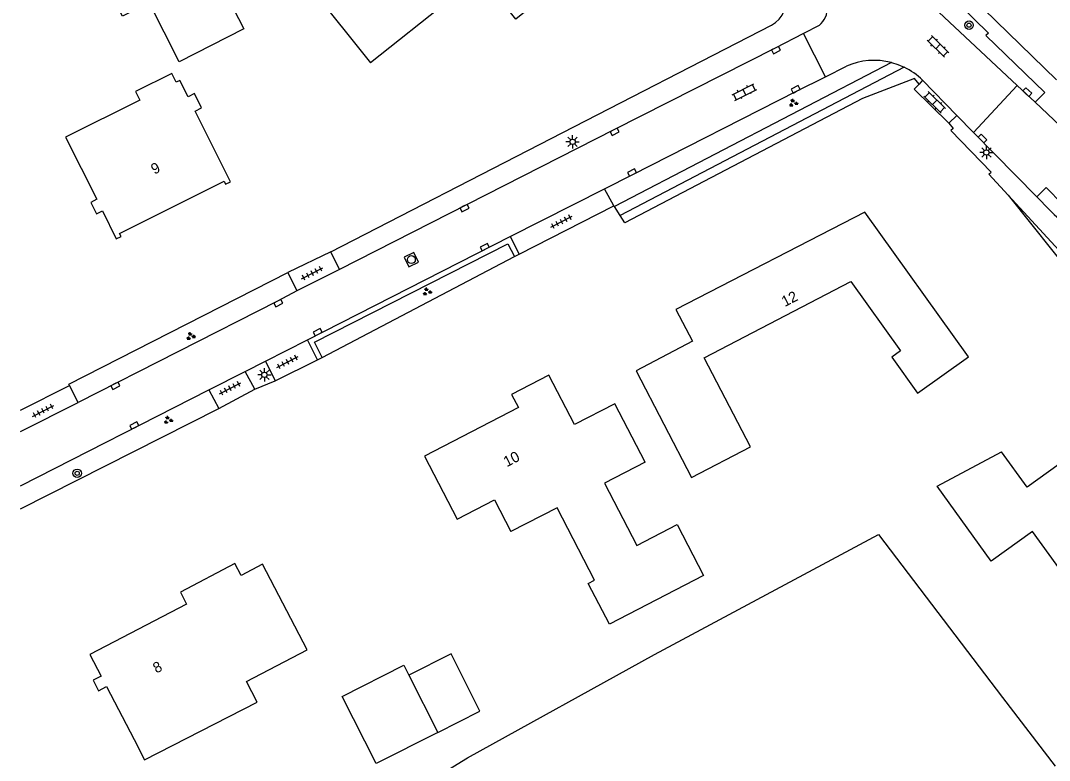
# Model space of a CAD drawing. Extents: x 137999 to 141000, y 397500 to 400501.
# Drawn here: x 138000 to 138097, y 398691.6 to 398761.4 of the extents above; entities that cross this region are included whole.
import ezdxf

# ---------------------------------------------------------------- set-up
doc = ezdxf.new("R2010")
doc.units = 0
for name, color, linetype in [('gg-afsc-erfafscheiding', 7, 'Continuous'), ('gg-afsc-hekwerk', 7, 'Continuous'), ('gg-anno-huisnummerreeks BGT', 7, 'Continuous'), ('gg-bbg-gedigitaliseerde bebouwing', 7, 'Continuous'), ('gg-bbg-gedigitaliseerde bijgebouw', 7, 'Continuous'), ('gg-bbg-hoofdgebouw', 7, 'Continuous'), ('gg-bbg-tussenscheiding', 7, 'Continuous'), ('gg-knt-bronhoudergrens', 7, 'Continuous'), ('gg-knt-verharding', 7, 'Continuous'), ('gg-knt-verharding nz', 7, 'Continuous'), ('gt-grn-groengrens', 7, 'Continuous'), ('gt-symb-boom', 7, 'Continuous'), ('gt-symb-groenvak', 7, 'Continuous'), ('gt-symb-klinker verharding', 7, 'Continuous'), ('gt-symb-kolk', 7, 'Continuous'), ('gt-symb-lichtmast', 7, 'Continuous'), ('gt-symb-rioolschacht', 7, 'Continuous'), ('gt-symb-tegel verharding', 7, 'Continuous')]:
    doc.layers.add(name, color=color, linetype=linetype)

# ---------------------------------------------------------------- blocks, each defined once
blk = doc.blocks.new('gt0-KL1')
at = {"layer": 'gt-symb-klinker verharding'}
for p, q in [((-1.15, 0.3), (1.15, 0.3)), ((-1, -0.3), (-1, 0.3)), ((-0.5, 0.3), (-0.5, 0.45)), ((0, -0.3), (0, 0.3)), ((0.5, 0.3), (0.5, 0.45)), ((1, -0.3), (1, 0.3)), ((-1.15, -0.3), (1.15, -0.3)), ((-0.5, -0.45), (-0.5, -0.3)), ((0.5, -0.45), (0.5, -0.3))]:
    blk.add_line(p, q, dxfattribs=at)
blk = doc.blocks.new('gt0-KOLK')
at = {"layer": 'gt-symb-kolk'}
blk.add_lwpolyline([(0, 0), (0.375, 0), (0.375, 0.4), (-0.375, 0.4), (-0.375, 0), (0, 0)], dxfattribs=at)
blk = doc.blocks.new('gt0-BOOM')
at = {"layer": 'gt-symb-boom'}
for radius in [0.4, 0.2]:
    blk.add_circle((0, 0), radius, dxfattribs=at)
blk = doc.blocks.new('gt0-GRVAK')
at = {"layer": 'gt-symb-groenvak'}
for p, q in [((-0.11, 0.189), (-0.228, 0.24)), ((-0.182, 0.153), (0.088, 0.153)), ((-0.091, 0.211), (-0.156, 0.322)), ((-0.047, 0.214), (-0.047, 0.393)), ((-0.004, 0.211), (0.061, 0.322)), ((0.015, 0.189), (0.133, 0.24)), ((0.262, -0.052), (0.197, 0.059)), ((0.305, -0.049), (0.305, 0.13)), ((0.349, -0.052), (0.414, 0.059)), ((-0.245, -0.228), (-0.363, -0.177)), ((-0.318, -0.264), (-0.047, -0.264)), ((-0.226, -0.206), (-0.291, -0.095)), ((-0.183, -0.203), (-0.183, -0.024)), ((-0.139, -0.206), (-0.074, -0.095)), ((-0.12, -0.228), (-0.002, -0.177)), ((0.243, -0.074), (0.125, -0.023)), ((0.17, -0.11), (0.441, -0.11)), ((0.368, -0.074), (0.486, -0.023))]:
    blk.add_line(p, q, dxfattribs=at)
blk = doc.blocks.new('gt0-TEG1')
at = {"layer": 'gt-symb-tegel verharding'}
for p, q in [((-1.125, 0), (1.125, 0)), ((-0.9, -0.25), (-0.9, 0.25)), ((-0.45, -0.25), (-0.45, 0.25)), ((0, -0.25), (0, 0.25)), ((0.45, -0.25), (0.45, 0.25)), ((0.9, -0.25), (0.9, 0.25))]:
    blk.add_line(p, q, dxfattribs=at)
blk = doc.blocks.new('gt0-RS')
at = {"layer": 'gt-symb-rioolschacht'}
blk.add_lwpolyline([(-0.5, -0.5), (0.5, -0.5), (0.5, 0.5), (-0.5, 0.5)], close=True, dxfattribs=at)
blk.add_circle((0, 0), 0.375, dxfattribs=at)
blk = doc.blocks.new('gt0-LMAST')
at = {"layer": 'gt-symb-lichtmast'}
for p, q in [((-0.182, 0.173), (-0.447, 0.438)), ((-0.005, 0.246), (-0.005, 0.621)), ((0.172, 0.173), (0.437, 0.438)), ((-0.255, -0.004), (-0.63, -0.004)), ((-0.182, -0.181), (-0.447, -0.446)), ((-0.005, -0.254), (-0.005, -0.629)), ((0.437, -0.446), (0.172, -0.181)), ((0.245, -0.004), (0.62, -0.004))]:
    blk.add_line(p, q, dxfattribs=at)
blk.add_circle((-0.005, -0.004), 0.25, dxfattribs=at)

msp = doc.modelspace()

# ---------------------------------------------------------------- linework, layer by layer
at = {"layer": 'gg-afsc-erfafscheiding'}
for p, q in [((138029.25, 398739.591), (138070.812, 398760.965)), ((138056.557, 398742.997), (138056.011, 398743.863)), ((138000, 398715.341), (138018.694, 398724.818))]:
    msp.add_line(p, q, dxfattribs=at)
for points in [[(138084.742, 398755.396), (138084.318, 398755.937), (138079.409, 398754.047), (138056.985, 398742.318), (138056.557, 398742.997)], [(138004.613, 398726.993), (138004.551, 398727.112), (138025.218, 398737.637)]]:
    msp.add_lwpolyline(points, dxfattribs=at)
msp.add_arc((138069.645, 398763.237), 2.554, 297.19228, 20.58258, dxfattribs=at)
at = {"layer": 'gg-afsc-hekwerk'}
msp.add_line((138097.723, 398755.793), (138084.294, 398768.89), dxfattribs=at)
at = {"layer": 'gg-bbg-gedigitaliseerde bebouwing'}
for points in [[(138041.421, 398776.53), (138037.176, 398773.143), (138037.653, 398772.545), (138027.442, 398764.389), (138033.011, 398757.41)], [(138016.391, 398754.51), (138015.793, 398754.212), (138015.028, 398755.749), (138014.676, 398755.574), (138014.268, 398756.394), (138010.851, 398754.694), (138011.254, 398753.884), (138004.231, 398750.389), (138007.189, 398744.542), (138006.611, 398744.25)], [(138058.051, 398728.37), (138063.285, 398718.31), (138068.847, 398721.204), (138064.485, 398729.587), (138078.306, 398736.779), (138082.978, 398730.238), (138082.165, 398729.656), (138084.602, 398726.248), (138089.401, 398729.68)], [(138038.101, 398720.33), (138041.173, 398714.376), (138044.71, 398716.201), (138046.251, 398713.214)], [(138106.816, 398711.549), (138100.158, 398706.715), (138095.445, 398713.228), (138091.56, 398710.416), (138086.446, 398717.481), (138092.523, 398720.733)], [(138058.908, 398719.745), (138055.087, 398717.773), (138058.111, 398711.912), (138061.932, 398713.884), (138064.422, 398709.059), (138055.535, 398704.473), (138053.55, 398708.321), (138054.127, 398708.619), (138050.599, 398715.458), (138046.251, 398713.214)], [(138021.307, 398699.083), (138027.039, 398702.059), (138022.831, 398710.13)], [(138007.351, 398698.19), (138008.118, 398698.59), (138010.727, 398693.59)], [(138010.727, 398693.59), (138011.7, 398691.691), (138022.31, 398697.127), (138021.307, 398699.083)]]:
    msp.add_lwpolyline(points, dxfattribs=at)
at = {"layer": 'gg-bbg-gedigitaliseerde bijgebouw'}
for points in [[(138019.541, 398763.57), (138021.05, 398760.615), (138014.968, 398757.509), (138012.119, 398763.087), (138009.613, 398761.807), (138005.888, 398769.102), (138008.537, 398770.454)], [(138039.358, 398694.275), (138043.332, 398696.286), (138040.606, 398701.673), (138036.632, 398699.663)], [(138030.336, 398697.668), (138036.152, 398700.611), (138036.632, 398699.663)], [(138039.358, 398694.275), (138033.541, 398691.332), (138030.336, 398697.668)]]:
    msp.add_lwpolyline(points, dxfattribs=at)
at = {"layer": 'gg-bbg-hoofdgebouw'}
for points in [[(138041.421, 398776.53), (138050.771, 398764.81), (138046.701, 398761.53), (138043.271, 398765.84), (138040.331, 398763.53), (138040.461, 398763.36), (138033.011, 398757.41)], [(138016.471, 398752.85), (138017.071, 398753.15), (138016.391, 398754.51)], [(138006.611, 398744.25), (138007.159, 398743.155), (138007.729, 398743.439), (138009.03, 398740.824), (138009.478, 398741.047), (138009.339, 398741.325), (138019.205, 398746.235), (138019.343, 398745.958), (138019.791, 398746.181), (138016.471, 398752.85)], [(138089.401, 398729.68), (138079.621, 398743.33), (138061.811, 398734.14), (138063.371, 398731.15), (138058.051, 398728.37)], [(138049.811, 398727.96), (138046.301, 398726.14), (138046.951, 398724.9), (138038.101, 398720.33)], [(138058.908, 398719.745), (138056.063, 398725.259), (138052.233, 398723.313), (138049.811, 398727.96)], [(138106.816, 398711.549), (138099.958, 398720.996), (138094.927, 398717.384), (138092.523, 398720.733)], [(138022.831, 398710.13), (138020.791, 398709.06), (138020.201, 398710.19), (138015.071, 398707.5), (138015.661, 398706.37), (138006.531, 398701.63), (138007.601, 398699.58), (138006.861, 398699.19), (138007.351, 398698.19)]]:
    msp.add_lwpolyline(points, dxfattribs=at)
at = {"layer": 'gg-bbg-tussenscheiding'}
msp.add_line((138036.632, 398699.663), (138039.358, 398694.275), dxfattribs=at)
at = {"layer": 'gg-knt-bronhoudergrens'}
msp.add_lwpolyline([(138045.188, 398660.753), (138031.14, 398685.107), (138042.159, 398691.885), (138059.801, 398701.617), (138080.921, 398712.92), (138092.629, 398697.574), (138097.569, 398691.099)], dxfattribs=at)
at = {"layer": 'gg-knt-verharding'}
for p, q in [((138075.329, 398760.942), (138073.854, 398760.18)), ((138075.909, 398756.085), (138073.854, 398760.18)), ((138075.909, 398756.085), (138077.888, 398757.081)), ((138085.08, 398755.762), (138084.742, 398755.396)), ((138094.003, 398755.257), (138089.877, 398750.852)), ((138095.682, 398753.689), (138094.003, 398755.257)), ((138100.205, 398749.435), (138095.682, 398753.689)), ((138088.313, 398752.447), (138087.547, 398751.728)), ((138088.313, 398752.447), (138089.877, 398750.852)), ((138089.877, 398750.852), (138095.841, 398744.76)), ((138046.165, 398741.025), (138055.073, 398745.518)), ((138055.94, 398743.921), (138055.073, 398745.518)), ((138095.841, 398744.76), (138097.04, 398743.537)), ((138047.016, 398739.376), (138055.94, 398743.921)), ((138027.055, 398731.287), (138046.165, 398741.025)), ((138046.165, 398741.025), (138047.016, 398739.376)), ((138029.25, 398739.591), (138025.218, 398737.637)), ((138030.067, 398737.92), (138029.25, 398739.591)), ((138025.218, 398737.637), (138026.071, 398735.897)), ((138030.067, 398737.92), (138026.071, 398735.897)), ((138023.091, 398729.278), (138027.055, 398731.287)), ((138028.008, 398729.404), (138027.055, 398731.287)), ((138021.187, 398728.307), (138023.091, 398729.278)), ((138023.091, 398729.278), (138024.022, 398727.438)), ((138024.022, 398727.438), (138028.008, 398729.404)), ((138017.771, 398726.583), (138021.187, 398728.307)), ((138022.09, 398726.625), (138021.187, 398728.307)), ((138000, 398724.654), (138004.613, 398726.993)), ((138005.442, 398725.383), (138004.613, 398726.993)), ((138000, 398717.534), (138017.771, 398726.583)), ((138017.771, 398726.583), (138018.694, 398724.818)), ((138018.694, 398724.818), (138022.09, 398726.625)), ((138000, 398722.643), (138005.442, 398725.383))]:
    msp.add_line(p, q, dxfattribs=at)
for points in [[(138083.118, 398767.76), (138088.307, 398762.711), (138088.518, 398762.921), (138091.279, 398760.203), (138091.05, 398759.974), (138096.593, 398754.61), (138095.682, 398753.689)], [(138094.003, 398755.257), (138082.223, 398766.32), (138081.955, 398766.556)], [(138073.854, 398760.18), (138071.158, 398758.79), (138055.946, 398751.079), (138030.067, 398737.92)], [(138082.136, 398757.433), (138082.739, 398757.246), (138083.326, 398756.999)], [(138055.073, 398745.518), (138057.753, 398746.892), (138073.2, 398754.728), (138075.909, 398756.085)], [(138084.742, 398755.396), (138084.297, 398754.912), (138087.547, 398751.728)], [(138087.547, 398751.728), (138087.946, 398751.219), (138087.747, 398751.029), (138091.532, 398747.098)], [(138093.148, 398744.925), (138091.316, 398746.908), (138091.532, 398747.098)], [(138106.655, 398729.769), (138104.23, 398732.93), (138093.148, 398744.925)], [(138026.071, 398735.897), (138024.22, 398734.928), (138005.442, 398725.383)]]:
    msp.add_lwpolyline(points, dxfattribs=at)
for centre, radius, start, end in [((138073.97, 398762.577), 2.126, 309.73879, 55.3373), ((138080.518, 398751.155), 6.483, 75.54443, 113.92927), ((138080.509, 398751.142), 6.499, 45.30203, 64.31153), ((138103.279, 398749.656), 8.74, 224.44385, 240.99656)]:
    msp.add_arc(centre, radius, start, end, dxfattribs=at)
at = {"layer": 'gg-knt-verharding nz'}
msp.add_line((138085.08, 398755.762), (138088.313, 398752.447), dxfattribs=at)
msp.add_lwpolyline([(138095.841, 398744.76), (138096.724, 398745.656), (138098.285, 398744.077)], dxfattribs=at)
at = {"layer": 'gt-grn-groengrens'}
for p, q in [((138082.136, 398757.433), (138056.011, 398743.863)), ((138083.326, 398756.999), (138056.557, 398742.997)), ((138056.011, 398743.863), (138055.94, 398743.921)), ((138027.726, 398731.068), (138045.949, 398740.354)), ((138045.949, 398740.354), (138046.573, 398739.144)), ((138046.573, 398739.144), (138047.016, 398739.376)), ((138028.451, 398729.636), (138046.573, 398739.144)), ((138028.451, 398729.636), (138027.726, 398731.068)), ((138028.008, 398729.404), (138028.451, 398729.636)), ((138022.09, 398726.625), (138024.022, 398727.438))]:
    msp.add_line(p, q, dxfattribs=at)
msp.add_lwpolyline([(138093.148, 398744.925), (138105.799, 398729.085), (138106.655, 398729.769)], dxfattribs=at)

# ---------------------------------------------------------------- block references
at = {"layer": 'gt-symb-boom'}
for p in [(138089.455, 398760.957), (138005.338, 398718.702)]:
    msp.add_blockref('gt0-BOOM', p, dxfattribs=at)
at = {"layer": 'gt-symb-groenvak'}
for p in [(138072.879, 398753.614), (138038.332, 398735.821), (138016.039, 398731.623), (138013.911, 398723.716)]:
    msp.add_blockref('gt0-GRVAK', p, dxfattribs=at)
at = {"layer": 'gt-symb-klinker verharding'}
for p, rotation in [((138086.526, 398758.952), -44.51376743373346), ((138068.269, 398754.645), 27.20591683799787), ((138086.219, 398753.684), -44.51376743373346)]:
    msp.add_blockref('gt0-KL1', p, dxfattribs=dict(at, rotation=rotation))
at = {"layer": 'gt-symb-kolk'}
for p, rotation in [((138071.158, 398758.79), -152.7311935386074), ((138073.2, 398754.728), 26.89707137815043), ((138094.82, 398754.499), -43.23664384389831), ((138055.946, 398751.079), -153.12097282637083), ((138090.592, 398750.126), -45.445117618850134), ((138057.753, 398746.892), 27.142500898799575), ((138041.783, 398743.883), -153.06684041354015), ((138043.876, 398739.855), 26.987291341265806), ((138024.22, 398734.928), -152.38466190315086), ((138028.111, 398731.826), 27.034234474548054), ((138008.861, 398727.125), -153.06684041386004), ((138010.806, 398723.029), 26.969247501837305)]:
    msp.add_blockref('gt0-KOLK', p, dxfattribs=dict(at, rotation=rotation))
at = {"layer": 'gt-symb-lichtmast'}
for p in [(138052.072, 398749.961), (138091.102, 398748.954), (138023.005, 398727.99)]:
    msp.add_blockref('gt0-LMAST', p, dxfattribs=at)
at = {"layer": 'gt-symb-rioolschacht', "rotation": 26.373777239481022}
msp.add_blockref('gt0-RS', (138036.858, 398738.852), dxfattribs=at)
at = {"layer": 'gt-symb-tegel verharding'}
for p, rotation in [((138051.03, 398742.427), 27.128766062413), ((138027.513, 398737.561), 27.12876605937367), ((138025.181, 398729.198), 27.128766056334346), ((138019.758, 398726.715), 27.12876606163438), ((138002.12, 398724.586), 27.12876605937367)]:
    msp.add_blockref('gt0-TEG1', p, dxfattribs=dict(at, rotation=rotation))

# ---------------------------------------------------------------- texts
at = {"layer": 'gg-anno-huisnummerreeks BGT'}
for s, rotation, p in [('9', 26.5, (138012.609, 398746.861)), ('12', 27.3, (138072.089, 398734.38)), ('10', 27.3, (138045.864, 398719.275)), ('8', 27.4, (138012.804, 398699.817))]:
    msp.add_text(s, height=1, rotation=rotation, dxfattribs=at).set_placement(p)

doc.saveas('drawing.dxf')
